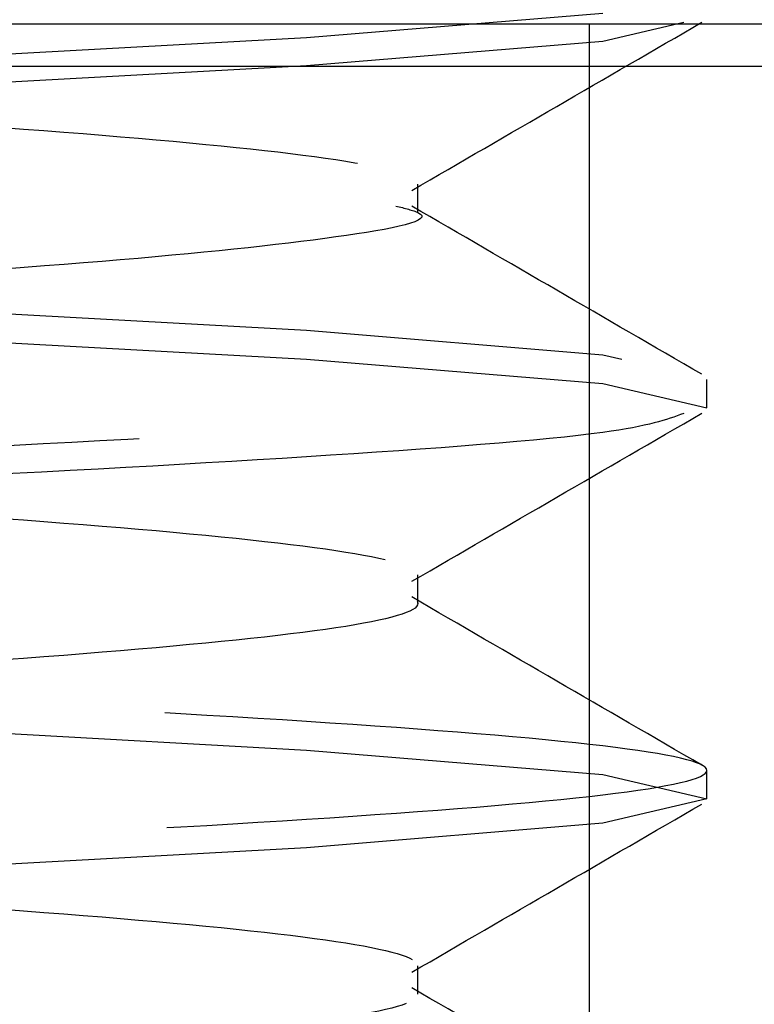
# Model space of a CAD drawing. Header units: inches. Extents: x 1907 to 2452, y -210 to -54.
# Tile 707 of 1056: x 2144.1338 to 2144.2009, y -177.1714 to -177.0815. Entities that reach past the tile are written whole.
import ezdxf

# ---------------------------------------------------------------- set-up
doc = ezdxf.new("R2010")
doc.units = ezdxf.units.IN
doc.header["$LTSCALE"] = 0.5
doc.header["$MEASUREMENT"] = 0
doc.linetypes.add('HIDDEN', pattern=[0.22499999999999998, 0.15, -0.075])
doc.layers.add('SID-M-H', color=4, linetype='HIDDEN')
doc.layers.add('SID-M-S', color=105, linetype='Continuous')

msp = doc.modelspace()

# ---------------------------------------------------------------- linework, layer by layer
at = {"layer": 'SID-M-H'}
for p, q in [((2144.159983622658, -177.0830828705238), (2144.187080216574, -177.0808507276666)), ((2144.185838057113, -177.081832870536), (2144.185838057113, -177.471832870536)), ((2144.194465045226, -177.0817224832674), (2144.187080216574, -177.0834548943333)), ((2144.119430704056, -177.0853150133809), (2144.159983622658, -177.0830828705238)), ((2144.187080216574, -177.0834548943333), (2144.159983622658, -177.0856870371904)), ((2144.159983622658, -177.0856870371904), (2144.119430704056, -177.0879191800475)), ((2144.170176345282, -177.0990798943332), (2144.170176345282, -177.0964757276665)), ((2144.159983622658, -177.1098685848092), (2144.119430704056, -177.1076364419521)), ((2144.119430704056, -177.1102406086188), (2144.159983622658, -177.1124727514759)), ((2144.187080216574, -177.1121007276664), (2144.159983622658, -177.1098685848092)), ((2144.188809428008, -177.1125063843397), (2144.187080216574, -177.1121007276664)), ((2144.159983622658, -177.1124727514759), (2144.187080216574, -177.114704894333)), ((2144.187080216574, -177.114704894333), (2144.19659527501, -177.1169370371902)), ((2144.19659527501, -177.1169370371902), (2144.19659527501, -177.1143328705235)), ((2144.19659527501, -177.1169370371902), (2144.19659527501, -177.1169370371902)), ((2144.170176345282, -177.1347941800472), (2144.170176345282, -177.1321900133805)), ((2144.119430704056, -177.1459548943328), (2144.159983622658, -177.1481870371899)), ((2144.159983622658, -177.1481870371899), (2144.187080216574, -177.150419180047)), ((2144.187080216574, -177.150419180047), (2144.19659527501, -177.1526513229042)), ((2144.19659527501, -177.1526513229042), (2144.19659527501, -177.1500471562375)), ((2144.19659527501, -177.1526513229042), (2144.187080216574, -177.1548834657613)), ((2144.187080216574, -177.1548834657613), (2144.159983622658, -177.1571156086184)), ((2144.159983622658, -177.1571156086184), (2144.119430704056, -177.1593477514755)), ((2144.170176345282, -177.1705084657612), (2144.170176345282, -177.1679042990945))]:
    msp.add_line(p, q, dxfattribs=at)
for points, knots in [([(2143.97499658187, -175.8292082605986), (2143.976194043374, -175.8297557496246), (2143.979018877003, -175.8310472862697), (2144.000392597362, -175.8330828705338), (2144.032802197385, -175.8353150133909), (2144.07161820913, -175.837547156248), (2144.110296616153, -175.8397792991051), (2144.143119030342, -175.8420114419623), (2144.165042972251, -175.8442435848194), (2144.172742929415, -175.8464757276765), (2144.165043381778, -175.8487078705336), (2144.143117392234, -175.8509400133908), (2144.110302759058, -175.8531721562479), (2144.071595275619, -175.855404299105), (2144.032887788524, -175.8576364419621), (2144.000073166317, -175.8598685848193), (2143.978147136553, -175.8621007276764), (2143.970447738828, -175.8643328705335), (2143.978147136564, -175.8665650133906), (2144.000073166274, -175.8687971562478), (2144.032887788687, -175.8710292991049), (2144.07159527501, -175.873261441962), (2144.110302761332, -175.8754935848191), (2144.143117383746, -175.8777257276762), (2144.165043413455, -175.8799578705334), (2144.172742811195, -175.8821900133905), (2144.165043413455, -175.8844221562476), (2144.143117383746, -175.8866542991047), (2144.110302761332, -175.8888864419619), (2144.07159527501, -175.891118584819), (2144.032887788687, -175.8933507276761), (2144.000073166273, -175.8955828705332), (2143.978147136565, -175.8978150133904), (2143.970447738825, -175.9000471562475), (2143.978147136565, -175.9022792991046), (2144.000073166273, -175.9045114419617), (2144.032887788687, -175.9067435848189), (2144.07159527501, -175.908975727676), (2144.110302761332, -175.9112078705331), (2144.143117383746, -175.9134400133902), (2144.165043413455, -175.9156721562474), (2144.172742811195, -175.9179042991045), (2144.165043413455, -175.9201364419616), (2144.143117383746, -175.9223685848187), (2144.110302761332, -175.9246007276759), (2144.07159527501, -175.926832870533), (2144.032887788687, -175.9290650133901), (2144.000073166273, -175.9312971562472), (2143.978147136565, -175.9335292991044), (2143.970447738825, -175.9357614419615), (2143.978147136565, -175.9379935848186), (2144.000073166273, -175.9402257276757), (2144.032887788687, -175.9424578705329), (2144.07159527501, -175.94469001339), (2144.110302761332, -175.9469221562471), (2144.143117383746, -175.9491542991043), (2144.165043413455, -175.9513864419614), (2144.172742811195, -175.9536185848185), (2144.165043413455, -175.9558507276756), (2144.143117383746, -175.9580828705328), (2144.110302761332, -175.9603150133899), (2144.07159527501, -175.962547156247), (2144.032887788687, -175.9647792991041), (2144.000073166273, -175.9670114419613), (2143.978147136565, -175.9692435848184), (2143.970447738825, -175.9714757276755), (2143.978147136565, -175.9737078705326), (2144.000073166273, -175.9759400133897), (2144.032887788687, -175.9781721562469), (2144.07159527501, -175.980404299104), (2144.110302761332, -175.9826364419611), (2144.143117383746, -175.9848685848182), (2144.165043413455, -175.9871007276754), (2144.172742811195, -175.9893328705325), (2144.165043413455, -175.9915650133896), (2144.143117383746, -175.9937971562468), (2144.110302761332, -175.9960292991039), (2144.07159527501, -175.998261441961), (2144.032887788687, -176.0004935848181), (2144.000073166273, -176.0027257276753), (2143.978147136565, -176.0049578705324), (2143.970447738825, -176.0071900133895), (2143.978147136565, -176.0094221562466), (2144.000073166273, -176.0116542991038), (2144.032887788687, -176.0138864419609), (2144.07159527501, -176.016118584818), (2144.110302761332, -176.0183507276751), (2144.143117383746, -176.0205828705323), (2144.165043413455, -176.0228150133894), (2144.172742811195, -176.0250471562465), (2144.165043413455, -176.0272792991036), (2144.143117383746, -176.0295114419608), (2144.110302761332, -176.0317435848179), (2144.07159527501, -176.033975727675), (2144.032887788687, -176.0362078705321), (2144.000073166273, -176.0384400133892), (2143.978147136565, -176.0406721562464), (2143.970447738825, -176.0429042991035), (2143.978147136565, -176.0451364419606), (2144.000073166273, -176.0473685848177), (2144.032887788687, -176.0496007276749), (2144.07159527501, -176.051832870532), (2144.110302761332, -176.0540650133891), (2144.143117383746, -176.0562971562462), (2144.165043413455, -176.0585292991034), (2144.172742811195, -176.0607614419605), (2144.165043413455, -176.0629935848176), (2144.143117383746, -176.0652257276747), (2144.110302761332, -176.0674578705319), (2144.07159527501, -176.069690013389), (2144.032887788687, -176.0719221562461), (2144.000073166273, -176.0741542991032), (2143.978147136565, -176.0763864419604), (2143.970447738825, -176.0786185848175), (2143.978147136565, -176.0808507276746), (2144.000073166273, -176.0830828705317), (2144.032887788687, -176.0853150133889), (2144.07159527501, -176.087547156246), (2144.110302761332, -176.0897792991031), (2144.143117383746, -176.0920114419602), (2144.165043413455, -176.0942435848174), (2144.172742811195, -176.0964757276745), (2144.165043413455, -176.0987078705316), (2144.143117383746, -176.1009400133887), (2144.110302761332, -176.1031721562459), (2144.07159527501, -176.105404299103), (2144.032887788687, -176.1076364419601), (2144.000073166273, -176.1098685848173), (2143.978147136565, -176.1121007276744), (2143.970447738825, -176.1143328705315), (2143.978147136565, -176.1165650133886), (2144.000073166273, -176.1187971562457), (2144.032887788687, -176.1210292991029), (2144.07159527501, -176.12326144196), (2144.110302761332, -176.1254935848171), (2144.143117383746, -176.1277257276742), (2144.165043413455, -176.1299578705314), (2144.172742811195, -176.1321900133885), (2144.165043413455, -176.1344221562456), (2144.143117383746, -176.1366542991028), (2144.110302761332, -176.1388864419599), (2144.07159527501, -176.141118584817), (2144.032887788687, -176.1433507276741), (2144.000073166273, -176.1455828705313), (2143.978147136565, -176.1478150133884), (2143.970447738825, -176.1500471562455), (2143.978147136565, -176.1522792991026), (2144.000073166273, -176.1545114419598), (2144.032887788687, -176.1567435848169), (2144.07159527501, -176.158975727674), (2144.110302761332, -176.1612078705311), (2144.143117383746, -176.1634400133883), (2144.165043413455, -176.1656721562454), (2144.172742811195, -176.1679042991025), (2144.165043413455, -176.1701364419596), (2144.143117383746, -176.1723685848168), (2144.110302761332, -176.1746007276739), (2144.07159527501, -176.176832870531), (2144.032887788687, -176.1790650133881), (2144.000073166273, -176.1812971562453), (2143.978147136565, -176.1835292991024), (2143.970447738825, -176.1857614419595), (2143.978147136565, -176.1879935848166), (2144.000073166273, -176.1902257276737), (2144.032887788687, -176.1924578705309), (2144.07159527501, -176.194690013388), (2144.110302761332, -176.1969221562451), (2144.143117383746, -176.1991542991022), (2144.165043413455, -176.2013864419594), (2144.172742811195, -176.2036185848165), (2144.165043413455, -176.2058507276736), (2144.143117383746, -176.2080828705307), (2144.110302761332, -176.2103150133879), (2144.07159527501, -176.212547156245), (2144.032887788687, -176.2147792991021), (2144.000073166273, -176.2170114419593), (2143.978147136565, -176.2192435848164), (2143.970447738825, -176.2214757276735), (2143.978147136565, -176.2237078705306), (2144.000073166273, -176.2259400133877), (2144.032887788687, -176.2281721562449), (2144.07159527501, -176.230404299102), (2144.110302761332, -176.2326364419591), (2144.143117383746, -176.2348685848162), (2144.165043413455, -176.2371007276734), (2144.172742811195, -176.2393328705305), (2144.165043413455, -176.2415650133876), (2144.143117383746, -176.2437971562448), (2144.110302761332, -176.2460292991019), (2144.07159527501, -176.248261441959), (2144.032887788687, -176.2504935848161), (2144.000073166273, -176.2527257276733), (2143.978147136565, -176.2549578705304), (2143.970447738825, -176.2571900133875), (2143.978147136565, -176.2594221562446), (2144.000073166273, -176.2616542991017), (2144.032887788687, -176.2638864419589), (2144.07159527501, -176.266118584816), (2144.110302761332, -176.2683507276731), (2144.143117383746, -176.2705828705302), (2144.165043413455, -176.2728150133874), (2144.172742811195, -176.2750471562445), (2144.165043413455, -176.2772792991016), (2144.143117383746, -176.2795114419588), (2144.110302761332, -176.2817435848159), (2144.07159527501, -176.283975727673), (2144.032887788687, -176.2862078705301), (2144.000073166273, -176.2884400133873), (2143.978147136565, -176.2906721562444), (2143.970447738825, -176.2929042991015), (2143.978147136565, -176.2951364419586), (2144.000073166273, -176.2973685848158), (2144.032887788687, -176.2996007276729), (2144.07159527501, -176.30183287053), (2144.110302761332, -176.3040650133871), (2144.143117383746, -176.3062971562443), (2144.165043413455, -176.3085292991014), (2144.172742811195, -176.3107614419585), (2144.165043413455, -176.3129935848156), (2144.143117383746, -176.3152257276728), (2144.110302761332, -176.3174578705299), (2144.07159527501, -176.319690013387), (2144.032887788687, -176.3219221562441), (2144.000073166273, -176.3241542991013), (2143.978147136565, -176.3263864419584), (2143.970447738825, -176.3286185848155), (2143.978147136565, -176.3308507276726), (2144.000073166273, -176.3330828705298), (2144.032887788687, -176.3353150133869), (2144.07159527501, -176.337547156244), (2144.110302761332, -176.3397792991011), (2144.143117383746, -176.3420114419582), (2144.165043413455, -176.3442435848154), (2144.172742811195, -176.3464757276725), (2144.165043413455, -176.3487078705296), (2144.143117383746, -176.3509400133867), (2144.110302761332, -176.3531721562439), (2144.07159527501, -176.355404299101), (2144.032887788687, -176.3576364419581), (2144.000073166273, -176.3598685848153), (2143.978147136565, -176.3621007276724), (2143.970447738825, -176.3643328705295), (2143.978147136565, -176.3665650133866), (2144.000073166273, -176.3687971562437), (2144.032887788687, -176.3710292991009), (2144.07159527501, -176.373261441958), (2144.110302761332, -176.3754935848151), (2144.143117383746, -176.3777257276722), (2144.165043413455, -176.3799578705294), (2144.172742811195, -176.3821900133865), (2144.165043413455, -176.3844221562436), (2144.143117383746, -176.3866542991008), (2144.110302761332, -176.3888864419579), (2144.07159527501, -176.391118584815), (2144.032887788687, -176.3933507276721), (2144.000073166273, -176.3955828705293), (2143.978147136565, -176.3978150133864), (2143.970447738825, -176.4000471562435), (2143.978147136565, -176.4022792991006), (2144.000073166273, -176.4045114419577), (2144.032887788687, -176.4067435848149), (2144.07159527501, -176.408975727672), (2144.110302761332, -176.4112078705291), (2144.143117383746, -176.4134400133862), (2144.165043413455, -176.4156721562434), (2144.172742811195, -176.4179042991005), (2144.165043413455, -176.4201364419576), (2144.143117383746, -176.4223685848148), (2144.110302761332, -176.4246007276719), (2144.07159527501, -176.426832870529), (2144.032887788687, -176.4290650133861), (2144.000073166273, -176.4312971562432), (2143.978147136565, -176.4335292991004), (2143.970447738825, -176.4357614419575), (2143.978147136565, -176.4379935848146), (2144.000073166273, -176.4402257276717), (2144.032887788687, -176.4424578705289), (2144.07159527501, -176.444690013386), (2144.110302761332, -176.4469221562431), (2144.143117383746, -176.4491542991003), (2144.165043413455, -176.4513864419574), (2144.172742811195, -176.4536185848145), (2144.165043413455, -176.4558507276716), (2144.143117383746, -176.4580828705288), (2144.110302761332, -176.4603150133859), (2144.07159527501, -176.462547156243), (2144.032887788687, -176.4647792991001), (2144.000073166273, -176.4670114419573), (2143.978147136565, -176.4692435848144), (2143.970447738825, -176.4714757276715), (2143.978147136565, -176.4737078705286), (2144.000073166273, -176.4759400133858), (2144.032887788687, -176.4781721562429), (2144.07159527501, -176.4804042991), (2144.110302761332, -176.4826364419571), (2144.143117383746, -176.4848685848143), (2144.165043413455, -176.4871007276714), (2144.172742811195, -176.4893328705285), (2144.165043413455, -176.4915650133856), (2144.143117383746, -176.4937971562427), (2144.110302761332, -176.4960292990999), (2144.07159527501, -176.498261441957), (2144.032887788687, -176.5004935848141), (2144.000073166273, -176.5027257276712), (2143.978147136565, -176.5049578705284), (2143.970447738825, -176.5071900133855), (2143.978147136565, -176.5094221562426), (2144.000073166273, -176.5116542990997), (2144.032887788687, -176.5138864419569), (2144.07159527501, -176.516118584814), (2144.110302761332, -176.5183507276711), (2144.143117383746, -176.5205828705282), (2144.165043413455, -176.5228150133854), (2144.172742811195, -176.5250471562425), (2144.165043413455, -176.5272792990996), (2144.143117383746, -176.5295114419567), (2144.110302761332, -176.5317435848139), (2144.07159527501, -176.533975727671), (2144.032887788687, -176.5362078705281), (2144.000073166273, -176.5384400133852), (2143.978147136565, -176.5406721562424), (2143.970447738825, -176.5429042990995), (2143.978147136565, -176.5451364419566), (2144.000073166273, -176.5473685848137), (2144.032887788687, -176.5496007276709), (2144.07159527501, -176.551832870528), (2144.110302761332, -176.5540650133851), (2144.143117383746, -176.5562971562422), (2144.165043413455, -176.5585292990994), (2144.172742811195, -176.5607614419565), (2144.165043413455, -176.5629935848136), (2144.143117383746, -176.5652257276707), (2144.110302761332, -176.5674578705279), (2144.07159527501, -176.569690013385), (2144.032887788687, -176.5719221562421), (2144.000073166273, -176.5741542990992), (2143.978147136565, -176.5763864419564), (2143.970447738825, -176.5786185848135), (2143.978147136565, -176.5808507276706), (2144.000073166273, -176.5830828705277), (2144.032887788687, -176.5853150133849), (2144.07159527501, -176.587547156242), (2144.110302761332, -176.5897792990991), (2144.143117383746, -176.5920114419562), (2144.165043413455, -176.5942435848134), (2144.172742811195, -176.5964757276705), (2144.165043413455, -176.5987078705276), (2144.143117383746, -176.6009400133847), (2144.110302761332, -176.6031721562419), (2144.07159527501, -176.605404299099), (2144.032887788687, -176.6076364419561), (2144.000073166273, -176.6098685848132), (2143.978147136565, -176.6121007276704), (2143.970447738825, -176.6143328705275), (2143.978147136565, -176.6165650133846), (2144.000073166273, -176.6187971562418), (2144.032887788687, -176.6210292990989), (2144.07159527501, -176.623261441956), (2144.110302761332, -176.6254935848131), (2144.143117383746, -176.6277257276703), (2144.165043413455, -176.6299578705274), (2144.172742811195, -176.6321900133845), (2144.165043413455, -176.6344221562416), (2144.143117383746, -176.6366542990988), (2144.110302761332, -176.6388864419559), (2144.07159527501, -176.641118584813), (2144.032887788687, -176.6433507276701), (2144.000073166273, -176.6455828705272), (2143.978147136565, -176.6478150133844), (2143.970447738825, -176.6500471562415), (2143.978147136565, -176.6522792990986), (2144.000073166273, -176.6545114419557), (2144.032887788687, -176.6567435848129), (2144.07159527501, -176.65897572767), (2144.110302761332, -176.6612078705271), (2144.143117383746, -176.6634400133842), (2144.165043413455, -176.6656721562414), (2144.172742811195, -176.6679042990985), (2144.165043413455, -176.6701364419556), (2144.143117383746, -176.6723685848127), (2144.110302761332, -176.6746007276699), (2144.07159527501, -176.676832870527), (2144.032887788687, -176.6790650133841), (2144.000073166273, -176.6812971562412), (2143.978147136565, -176.6835292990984), (2143.970447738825, -176.6857614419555), (2143.978147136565, -176.6879935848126), (2144.000073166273, -176.6902257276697), (2144.032887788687, -176.6924578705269), (2144.07159527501, -176.694690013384), (2144.110302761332, -176.6969221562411), (2144.143117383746, -176.6991542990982), (2144.165043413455, -176.7013864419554), (2144.172742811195, -176.7036185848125), (2144.165043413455, -176.7058507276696), (2144.143117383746, -176.7080828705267), (2144.110302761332, -176.7103150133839), (2144.07159527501, -176.712547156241), (2144.032887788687, -176.7147792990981), (2144.000073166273, -176.7170114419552), (2143.978147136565, -176.7192435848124), (2143.970447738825, -176.7214757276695), (2143.978147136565, -176.7237078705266), (2144.000073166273, -176.7259400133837), (2144.032887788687, -176.7281721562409), (2144.07159527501, -176.730404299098), (2144.110302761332, -176.7326364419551), (2144.143117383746, -176.7348685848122), (2144.165043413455, -176.7371007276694), (2144.172742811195, -176.7393328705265), (2144.165043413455, -176.7415650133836), (2144.143117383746, -176.7437971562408), (2144.110302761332, -176.7460292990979), (2144.07159527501, -176.748261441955), (2144.032887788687, -176.7504935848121), (2144.000073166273, -176.7527257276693), (2143.978147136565, -176.7549578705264), (2143.970447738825, -176.7571900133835), (2143.978147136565, -176.7594221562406), (2144.000073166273, -176.7616542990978), (2144.032887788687, -176.7638864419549), (2144.07159527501, -176.766118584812), (2144.110302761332, -176.7683507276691), (2144.143117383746, -176.7705828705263), (2144.165043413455, -176.7728150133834), (2144.172742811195, -176.7750471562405), (2144.165043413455, -176.7772792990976), (2144.143117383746, -176.7795114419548), (2144.110302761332, -176.7817435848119), (2144.07159527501, -176.783975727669), (2144.032887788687, -176.7862078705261), (2144.000073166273, -176.7884400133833), (2143.978147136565, -176.7906721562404), (2143.970447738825, -176.7929042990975), (2143.978147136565, -176.7951364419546), (2144.000073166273, -176.7973685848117), (2144.032887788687, -176.7996007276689), (2144.07159527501, -176.801832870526), (2144.110302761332, -176.8040650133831), (2144.143117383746, -176.8062971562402), (2144.165043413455, -176.8085292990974), (2144.172742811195, -176.8107614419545), (2144.165043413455, -176.8129935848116), (2144.143117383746, -176.8152257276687), (2144.110302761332, -176.8174578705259), (2144.07159527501, -176.819690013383), (2144.032887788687, -176.8219221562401), (2144.000073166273, -176.8241542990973), (2143.978147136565, -176.8263864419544), (2143.970447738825, -176.8286185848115), (2143.978147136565, -176.8308507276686), (2144.000073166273, -176.8330828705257), (2144.032887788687, -176.8353150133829), (2144.07159527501, -176.83754715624), (2144.110302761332, -176.8397792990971), (2144.143117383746, -176.8420114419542), (2144.165043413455, -176.8442435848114), (2144.172742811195, -176.8464757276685), (2144.165043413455, -176.8487078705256), (2144.143117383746, -176.8509400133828), (2144.110302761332, -176.8531721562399), (2144.07159527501, -176.855404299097), (2144.032887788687, -176.8576364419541), (2144.000073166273, -176.8598685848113), (2143.978147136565, -176.8621007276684), (2143.970447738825, -176.8643328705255), (2143.978147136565, -176.8665650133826), (2144.000073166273, -176.8687971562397), (2144.032887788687, -176.8710292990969), (2144.07159527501, -176.873261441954), (2144.110302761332, -176.8754935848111), (2144.143117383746, -176.8777257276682), (2144.165043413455, -176.8799578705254), (2144.172742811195, -176.8821900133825), (2144.165043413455, -176.8844221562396), (2144.143117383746, -176.8866542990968), (2144.110302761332, -176.8888864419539), (2144.07159527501, -176.891118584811), (2144.032887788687, -176.8933507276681), (2144.000073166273, -176.8955828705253), (2143.978147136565, -176.8978150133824), (2143.970447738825, -176.9000471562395), (2143.978147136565, -176.9022792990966), (2144.000073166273, -176.9045114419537), (2144.032887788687, -176.9067435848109), (2144.07159527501, -176.908975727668), (2144.110302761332, -176.9112078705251), (2144.143117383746, -176.9134400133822), (2144.165043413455, -176.9156721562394), (2144.172742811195, -176.9179042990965), (2144.165043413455, -176.9201364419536), (2144.143117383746, -176.9223685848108), (2144.110302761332, -176.9246007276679), (2144.07159527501, -176.926832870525), (2144.032887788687, -176.9290650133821), (2144.000073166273, -176.9312971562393), (2143.978147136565, -176.9335292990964), (2143.970447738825, -176.9357614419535), (2143.978147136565, -176.9379935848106), (2144.000073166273, -176.9402257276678), (2144.032887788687, -176.9424578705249), (2144.07159527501, -176.944690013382), (2144.110302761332, -176.9469221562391), (2144.143117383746, -176.9491542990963), (2144.165043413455, -176.9513864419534), (2144.172742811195, -176.9536185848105), (2144.165043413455, -176.9558507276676), (2144.143117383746, -176.9580828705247), (2144.110302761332, -176.9603150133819), (2144.07159527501, -176.962547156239), (2144.032887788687, -176.9647792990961), (2144.000073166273, -176.9670114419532), (2143.978147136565, -176.9692435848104), (2143.970447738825, -176.9714757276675), (2143.978147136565, -176.9737078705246), (2144.000073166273, -176.9759400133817), (2144.032887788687, -176.9781721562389), (2144.07159527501, -176.980404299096), (2144.110302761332, -176.9826364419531), (2144.143117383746, -176.9848685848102), (2144.165043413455, -176.9871007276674), (2144.172742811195, -176.9893328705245), (2144.165043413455, -176.9915650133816), (2144.143117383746, -176.9937971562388), (2144.110302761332, -176.9960292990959), (2144.07159527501, -176.998261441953), (2144.032887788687, -177.0004935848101), (2144.000073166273, -177.0027257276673), (2143.978147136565, -177.0049578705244), (2143.970447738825, -177.0071900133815), (2143.978147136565, -177.0094221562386), (2144.000073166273, -177.0116542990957), (2144.032887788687, -177.0138864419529), (2144.07159527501, -177.01611858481), (2144.110302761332, -177.0183507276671), (2144.143117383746, -177.0205828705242), (2144.165043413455, -177.0228150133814), (2144.172742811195, -177.0250471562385), (2144.165043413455, -177.0272792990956), (2144.143117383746, -177.0295114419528), (2144.110302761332, -177.0317435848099), (2144.07159527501, -177.033975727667), (2144.032887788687, -177.0362078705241), (2144.000073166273, -177.0384400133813), (2143.978147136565, -177.0406721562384), (2143.970447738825, -177.0429042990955), (2143.978147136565, -177.0451364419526), (2144.000073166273, -177.0473685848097), (2144.032887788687, -177.0496007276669), (2144.07159527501, -177.051832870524), (2144.110302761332, -177.0540650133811), (2144.143117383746, -177.0562971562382), (2144.165043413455, -177.0585292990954), (2144.172742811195, -177.0607614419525), (2144.165043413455, -177.0629935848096), (2144.143117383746, -177.0652257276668), (2144.110302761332, -177.0674578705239), (2144.07159527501, -177.069690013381), (2144.032887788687, -177.0719221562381), (2144.000073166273, -177.0741542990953), (2143.978147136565, -177.0763864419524), (2143.970447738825, -177.0786185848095), (2143.978147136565, -177.0808507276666), (2144.000073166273, -177.0830828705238), (2144.032887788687, -177.0853150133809), (2144.07159527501, -177.087547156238), (2144.110302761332, -177.0897792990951), (2144.143117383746, -177.0920114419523), (2144.165043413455, -177.0942435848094), (2144.172742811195, -177.0964757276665), (2144.165043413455, -177.0987078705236), (2144.143117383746, -177.1009400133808), (2144.110302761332, -177.1031721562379), (2144.07159527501, -177.105404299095), (2144.032887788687, -177.1076364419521), (2144.000073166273, -177.1098685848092), (2143.978147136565, -177.1121007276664), (2143.970447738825, -177.1143328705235), (2143.978147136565, -177.1165650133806), (2144.000073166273, -177.1187971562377), (2144.032887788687, -177.1210292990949), (2144.07159527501, -177.123261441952), (2144.110302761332, -177.1254935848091), (2144.143117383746, -177.1277257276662), (2144.165043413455, -177.1299578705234), (2144.172742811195, -177.1321900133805), (2144.165043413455, -177.1344221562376), (2144.143117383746, -177.1366542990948), (2144.110302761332, -177.1388864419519), (2144.07159527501, -177.141118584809), (2144.032887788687, -177.1433507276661), (2144.000073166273, -177.1455828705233), (2143.978147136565, -177.1478150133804), (2143.970447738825, -177.1500471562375), (2143.978147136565, -177.1522792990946), (2144.000073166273, -177.1545114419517), (2144.032887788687, -177.1567435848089), (2144.07159527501, -177.158975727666), (2144.110302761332, -177.1612078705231), (2144.143117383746, -177.1634400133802), (2144.165043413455, -177.1656721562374), (2144.172742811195, -177.1679042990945), (2144.165043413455, -177.1701364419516), (2144.143117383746, -177.1723685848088), (2144.110302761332, -177.1746007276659), (2144.07159527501, -177.176832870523), (2144.032887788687, -177.1790650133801), (2144.000073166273, -177.1812971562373), (2143.978147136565, -177.1835292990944), (2143.970447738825, -177.1857614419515), (2143.978147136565, -177.1879935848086), (2144.000073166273, -177.1902257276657), (2144.032887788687, -177.1924578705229), (2144.07159527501, -177.19469001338), (2144.110302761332, -177.1969221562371), (2144.143117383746, -177.1991542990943), (2144.165043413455, -177.2013864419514), (2144.172742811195, -177.2036185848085), (2144.165043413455, -177.2058507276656), (2144.143117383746, -177.2080828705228), (2144.110302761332, -177.2103150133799), (2144.07159527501, -177.212547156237), (2144.032887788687, -177.2147792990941), (2144.000073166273, -177.2170114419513), (2143.978147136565, -177.2192435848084), (2143.970447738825, -177.2214757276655), (2143.978147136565, -177.2237078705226), (2144.000073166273, -177.2259400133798), (2144.032887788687, -177.2281721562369), (2144.07159527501, -177.230404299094), (2144.110302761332, -177.2326364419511), (2144.143117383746, -177.2348685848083), (2144.165043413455, -177.2371007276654), (2144.172742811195, -177.2393328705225), (2144.165043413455, -177.2415650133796), (2144.143117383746, -177.2437971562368), (2144.110302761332, -177.2460292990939), (2144.07159527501, -177.248261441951), (2144.032887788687, -177.2504935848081), (2144.000073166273, -177.2527257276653), (2143.978147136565, -177.2549578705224), (2143.970447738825, -177.2571900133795), (2143.978147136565, -177.2594221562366), (2144.000073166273, -177.2616542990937), (2144.032887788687, -177.2638864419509), (2144.07159527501, -177.266118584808), (2144.110302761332, -177.2683507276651), (2144.143117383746, -177.2705828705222), (2144.165043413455, -177.2728150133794), (2144.172742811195, -177.2750471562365), (2144.165043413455, -177.2772792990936), (2144.143117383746, -177.2795114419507), (2144.110302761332, -177.2817435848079), (2144.07159527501, -177.283975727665), (2144.032887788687, -177.2862078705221), (2144.000073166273, -177.2884400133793), (2143.978147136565, -177.2906721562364), (2143.970447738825, -177.2929042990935), (2143.978147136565, -177.2951364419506), (2144.000073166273, -177.2973685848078), (2144.032887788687, -177.2996007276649), (2144.07159527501, -177.301832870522), (2144.110302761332, -177.3040650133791), (2144.143117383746, -177.3062971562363), (2144.165043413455, -177.3085292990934), (2144.172742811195, -177.3107614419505), (2144.165043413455, -177.3129935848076), (2144.143117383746, -177.3152257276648), (2144.110302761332, -177.3174578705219), (2144.07159527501, -177.319690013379), (2144.032887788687, -177.3219221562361), (2144.000073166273, -177.3241542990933), (2143.978147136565, -177.3263864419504), (2143.970447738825, -177.3286185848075), (2143.978147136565, -177.3308507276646), (2144.000073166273, -177.3330828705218), (2144.032887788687, -177.3353150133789), (2144.07159527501, -177.337547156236), (2144.110302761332, -177.3397792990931), (2144.143117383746, -177.3420114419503), (2144.165043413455, -177.3442435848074), (2144.172742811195, -177.3464757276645), (2144.165043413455, -177.3487078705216), (2144.143117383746, -177.3509400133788), (2144.110302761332, -177.3531721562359), (2144.07159527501, -177.355404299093), (2144.032887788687, -177.3576364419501), (2144.000073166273, -177.3598685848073), (2143.978147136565, -177.3621007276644), (2143.970447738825, -177.3643328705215), (2143.978147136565, -177.3665650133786), (2144.000073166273, -177.3687971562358), (2144.032887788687, -177.3710292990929), (2144.07159527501, -177.37326144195), (2144.110302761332, -177.3754935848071), (2144.143117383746, -177.3777257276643), (2144.165043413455, -177.3799578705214), (2144.172742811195, -177.3821900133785), (2144.165043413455, -177.3844221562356), (2144.143117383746, -177.3866542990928), (2144.110302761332, -177.3888864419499), (2144.07159527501, -177.391118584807), (2144.032887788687, -177.3933507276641), (2144.000073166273, -177.3955828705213), (2143.978147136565, -177.3978150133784), (2143.970447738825, -177.4000471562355), (2143.978147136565, -177.4022792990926), (2144.000073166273, -177.4045114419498), (2144.032887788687, -177.4067435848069), (2144.07159527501, -177.408975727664), (2144.110302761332, -177.4112078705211), (2144.143117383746, -177.4134400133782), (2144.165043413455, -177.4156721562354), (2144.172742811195, -177.4179042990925), (2144.165043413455, -177.4201364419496), (2144.143117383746, -177.4223685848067), (2144.110302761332, -177.4246007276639), (2144.07159527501, -177.426832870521), (2144.032887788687, -177.4290650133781), (2144.000073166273, -177.4312971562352), (2143.978147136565, -177.4335292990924), (2143.970447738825, -177.4357614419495), (2143.978147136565, -177.4379935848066), (2144.000073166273, -177.4402257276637), (2144.032887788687, -177.4424578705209), (2144.07159527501, -177.444690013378), (2144.110302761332, -177.4469221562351), (2144.143117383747, -177.4491542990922), (2144.165043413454, -177.4513864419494), (2144.172742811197, -177.4536185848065), (2144.165043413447, -177.4558507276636), (2144.143117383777, -177.4580828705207), (2144.110302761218, -177.460315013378), (2144.071595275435, -177.4625471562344), (2144.032887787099, -177.4647792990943), (2144.000073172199, -177.4670114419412), (2143.97814711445, -177.4692435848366), (2143.970447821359, -177.4714757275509), (2143.978146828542, -177.473707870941), (2144.000074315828, -177.4759400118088), (2144.032883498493, -177.4781721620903), (2144.071611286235, -177.4804042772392), (2144.110243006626, -177.482636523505), (2144.143340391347, -177.4848682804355), (2144.164211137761, -177.4871018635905), (2144.172991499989, -177.4887818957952), (2144.168837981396, -177.4897264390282), (2144.16797199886, -177.4899233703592)], [0, 0, 0, 0, 0.0009890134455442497, 0.002333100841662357, 0.003677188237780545, 0.005021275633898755, 0.006365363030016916, 0.007709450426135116, 0.009053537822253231, 0.01039762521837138, 0.01174171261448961, 0.01308580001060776, 0.01442988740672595, 0.0157739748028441, 0.01711806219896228, 0.01846214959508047, 0.01980623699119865, 0.02115032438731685, 0.02249441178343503, 0.02383849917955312, 0.0251825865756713, 0.02652667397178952, 0.02787076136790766, 0.02921484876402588, 0.03055893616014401, 0.03190302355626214, 0.03324711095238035, 0.03459119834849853, 0.03593528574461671, 0.03727937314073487, 0.03862346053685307, 0.03996754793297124, 0.04131163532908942, 0.04265572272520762, 0.04399981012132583, 0.0453438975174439, 0.04668798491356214, 0.0480320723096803, 0.04937615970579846, 0.05072024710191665, 0.05206433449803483, 0.05340842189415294, 0.05475250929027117, 0.05609659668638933, 0.05744068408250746, 0.05878477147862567, 0.0601288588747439, 0.06147294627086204, 0.06281703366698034, 0.06416112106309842, 0.06550520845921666, 0.0668492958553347, 0.06819338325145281, 0.06953747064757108, 0.07088155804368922, 0.07222564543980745, 0.0735697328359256, 0.07491382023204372, 0.07625790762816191, 0.07760199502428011, 0.07894608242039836, 0.08029016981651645, 0.08163425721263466, 0.08297834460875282, 0.084322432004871, 0.0856665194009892, 0.08701060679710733, 0.08835469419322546, 0.08969878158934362, 0.09104286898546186, 0.09238695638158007, 0.09373104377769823, 0.09507513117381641, 0.09641921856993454, 0.09776330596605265, 0.09910739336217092, 0.1004514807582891, 0.1017955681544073, 0.1031396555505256, 0.1044837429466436, 0.1058278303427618, 0.10717191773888, 0.108516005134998, 0.1098600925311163, 0.1112041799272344, 0.1125482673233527, 0.1138923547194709, 0.115236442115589, 0.1165805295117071, 0.1179246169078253, 0.1192687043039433, 0.1206127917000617, 0.1219568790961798, 0.1233009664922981, 0.1246450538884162, 0.1259891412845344, 0.1273332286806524, 0.1286773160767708, 0.130021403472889, 0.1313654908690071, 0.1327095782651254, 0.1340536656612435, 0.1353977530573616, 0.1367418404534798, 0.1380859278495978, 0.1394300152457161, 0.1407741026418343, 0.1421181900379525, 0.1434622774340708, 0.1448063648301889, 0.146150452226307, 0.1474945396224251, 0.1488386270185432, 0.1501827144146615, 0.1515268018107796, 0.1528708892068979, 0.1542149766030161, 0.1555590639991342, 0.1569031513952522, 0.1582472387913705, 0.1595913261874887, 0.1609354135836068, 0.1622795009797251, 0.1636235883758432, 0.1649676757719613, 0.1663117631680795, 0.1676558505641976, 0.1689999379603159, 0.170344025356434, 0.1716881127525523, 0.1730322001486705, 0.1743762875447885, 0.1757203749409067, 0.1770644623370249, 0.1784085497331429, 0.1797526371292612, 0.1810967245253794, 0.1824408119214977, 0.1837848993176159, 0.185128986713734, 0.186473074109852, 0.1878171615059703, 0.1891612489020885, 0.1905053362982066, 0.1918494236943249, 0.193193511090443, 0.1945375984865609, 0.1958816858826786, 0.1972257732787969, 0.1985698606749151, 0.1999139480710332, 0.2012580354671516, 0.2026021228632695, 0.203946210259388, 0.2052902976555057, 0.2066343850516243, 0.2079784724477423, 0.2093225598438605, 0.2106666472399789, 0.2120107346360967, 0.2133548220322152, 0.2146989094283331, 0.2160429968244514, 0.2173870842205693, 0.2187311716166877, 0.2200752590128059, 0.2214193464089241, 0.2227634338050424, 0.2241075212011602, 0.2254516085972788, 0.2267956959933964, 0.2281397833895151, 0.229483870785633, 0.2308279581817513, 0.2321720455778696, 0.2335161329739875, 0.2348602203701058, 0.2362043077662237, 0.2375483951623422, 0.2388924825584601, 0.2402365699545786, 0.2415806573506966, 0.2429247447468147, 0.244268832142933, 0.2456129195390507, 0.2469570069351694, 0.2483010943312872, 0.2496451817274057, 0.2509892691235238, 0.2523333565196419, 0.2536774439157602, 0.2550215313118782, 0.2563656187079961, 0.2577097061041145, 0.2590537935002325, 0.2603978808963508, 0.2617419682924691, 0.2630860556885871, 0.2644301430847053, 0.2657742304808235, 0.2671183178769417, 0.2684624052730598, 0.2698064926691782, 0.2711505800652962, 0.2724946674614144, 0.2738387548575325, 0.2751828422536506, 0.2765269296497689, 0.277871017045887, 0.2792151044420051, 0.2805591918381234, 0.2819032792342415, 0.2832473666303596, 0.284591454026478, 0.2859355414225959, 0.2872796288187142, 0.2886237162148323, 0.2899678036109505, 0.2913118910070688, 0.2926559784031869, 0.2940000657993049, 0.2953441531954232, 0.2966882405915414, 0.2980323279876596, 0.2993764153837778, 0.3007205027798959, 0.3020645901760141, 0.3034086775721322, 0.3047527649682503, 0.3060968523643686, 0.3074409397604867, 0.3087850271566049, 0.3101291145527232, 0.3114732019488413, 0.3128172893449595, 0.3141613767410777, 0.3155054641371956, 0.316849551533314, 0.318193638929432, 0.3195377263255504, 0.3208818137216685, 0.3222259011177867, 0.3235699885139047, 0.3249140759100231, 0.3262581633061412, 0.3276022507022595, 0.3289463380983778, 0.3302904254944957, 0.3316345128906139, 0.332978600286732, 0.33432268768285, 0.3356667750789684, 0.3370108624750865, 0.3383549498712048, 0.339699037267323, 0.3410431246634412, 0.3423872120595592, 0.3437312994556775, 0.3450753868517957, 0.3464194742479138, 0.3477635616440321, 0.3491076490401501, 0.3504517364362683, 0.3517958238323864, 0.3531399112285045, 0.3544839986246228, 0.355828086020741, 0.3571721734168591, 0.3585162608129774, 0.3598603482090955, 0.3612044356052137, 0.3625485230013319, 0.3638926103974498, 0.3652366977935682, 0.3665807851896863, 0.3679248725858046, 0.3692689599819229, 0.370613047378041, 0.3719571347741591, 0.3733012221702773, 0.3746453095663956, 0.3759893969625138, 0.377333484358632, 0.3786775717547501, 0.3800216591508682, 0.3813657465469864, 0.3827098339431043, 0.3840539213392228, 0.3853980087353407, 0.3867420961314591, 0.3880861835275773, 0.3894302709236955, 0.3907743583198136, 0.3921184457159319, 0.3934625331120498, 0.3948066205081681, 0.3961507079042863, 0.3974947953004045, 0.3988388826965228, 0.4001829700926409, 0.4015270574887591, 0.4028711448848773, 0.4042152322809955, 0.4055593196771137, 0.406903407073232, 0.40824749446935, 0.4095915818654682, 0.4109356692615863, 0.4122797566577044, 0.4136238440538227, 0.4149679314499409, 0.416312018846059, 0.4176561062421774, 0.4190001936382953, 0.4203442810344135, 0.4216883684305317, 0.4230324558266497, 0.4243765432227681, 0.4257206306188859, 0.4270647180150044, 0.4284088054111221, 0.4297528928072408, 0.4310969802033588, 0.4324410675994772, 0.4337851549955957, 0.4351292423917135, 0.4364733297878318, 0.4378174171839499, 0.439161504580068, 0.4405055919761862, 0.4418496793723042, 0.4431937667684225, 0.4445378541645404, 0.445881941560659, 0.4472260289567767, 0.4485701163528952, 0.4499142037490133, 0.4512582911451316, 0.45260237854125, 0.4539464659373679, 0.4552905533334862, 0.4566346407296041, 0.4579787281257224, 0.4593228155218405, 0.4606669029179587, 0.462010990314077, 0.4633550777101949, 0.4646991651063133, 0.4660432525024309, 0.4673873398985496, 0.4687314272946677, 0.470075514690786, 0.4714196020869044, 0.4727636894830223, 0.4741077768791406, 0.4754518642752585, 0.4767959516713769, 0.478140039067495, 0.4794841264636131, 0.4808282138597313, 0.4821723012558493, 0.4835163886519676, 0.4848604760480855, 0.486204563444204, 0.4875486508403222, 0.4888927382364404, 0.4902368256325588, 0.4915809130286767, 0.4929250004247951, 0.4942690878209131, 0.4956131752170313, 0.4969572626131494, 0.4983013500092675, 0.4996454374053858, 0.5009895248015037, 0.5023336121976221, 0.5036776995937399, 0.5050217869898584, 0.5063658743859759, 0.5077099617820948, 0.5090540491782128, 0.5103981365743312, 0.5117422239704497, 0.5130863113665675, 0.5144303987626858, 0.5157744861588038, 0.5171185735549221, 0.5184626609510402, 0.5198067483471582, 0.5211508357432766, 0.5224949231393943, 0.5238390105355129, 0.5251830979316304, 0.5265271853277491, 0.5278712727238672, 0.5292153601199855, 0.530559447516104, 0.5319035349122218, 0.5332476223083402, 0.534591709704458, 0.5359357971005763, 0.5372798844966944, 0.5386239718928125, 0.5399680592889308, 0.5413121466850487, 0.5426562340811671, 0.5440003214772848, 0.5453444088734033, 0.5466884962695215, 0.5480325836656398, 0.5493766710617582, 0.5507207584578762, 0.5520648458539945, 0.5534089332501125, 0.5547530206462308, 0.5560971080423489, 0.5574411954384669, 0.5587852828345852, 0.5601293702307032, 0.5614734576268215, 0.5628175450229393, 0.5641616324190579, 0.5655057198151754, 0.5668498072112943, 0.5681938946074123, 0.5695379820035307, 0.570882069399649, 0.5722261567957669, 0.5735702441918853, 0.5749143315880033, 0.5762584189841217, 0.5776025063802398, 0.5789465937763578, 0.5802906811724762, 0.581634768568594, 0.5829788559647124, 0.5843229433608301, 0.5856670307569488, 0.587011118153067, 0.5883552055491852, 0.5896992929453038, 0.5910433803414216, 0.5923874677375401, 0.5937315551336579, 0.5950756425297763, 0.5964197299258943, 0.5977638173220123, 0.5991079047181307, 0.6004519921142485, 0.601796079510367, 0.6031401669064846, 0.6044842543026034, 0.6058283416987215, 0.6071724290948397, 0.6085165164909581, 0.6098606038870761, 0.6112046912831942, 0.6125487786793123, 0.6138928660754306, 0.6152369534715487, 0.6165810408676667, 0.6179251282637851, 0.6192692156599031, 0.6206133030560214, 0.6219573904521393, 0.6233014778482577, 0.6246455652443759, 0.625989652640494, 0.6273337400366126, 0.6286778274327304, 0.6300219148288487, 0.6313660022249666, 0.632710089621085, 0.6340541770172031, 0.6353982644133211, 0.6367423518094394, 0.6380864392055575, 0.6394305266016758, 0.6407746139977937, 0.6421187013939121, 0.6434627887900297, 0.6448068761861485, 0.6461509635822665, 0.6474950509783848, 0.6488391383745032, 0.650183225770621, 0.6515273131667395, 0.6528714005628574, 0.6542154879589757, 0.6555595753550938, 0.656903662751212, 0.6582477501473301, 0.659591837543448, 0.6609359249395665, 0.6622800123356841, 0.6636240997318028, 0.6649681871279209, 0.6663122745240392, 0.6676563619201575, 0.6690004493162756, 0.6703445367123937, 0.6716886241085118, 0.6730327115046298, 0.6743767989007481, 0.6757208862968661, 0.6770649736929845, 0.6784090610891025, 0.6797531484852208, 0.6810972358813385, 0.6824413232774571, 0.6837854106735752, 0.6851294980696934, 0.6864735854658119, 0.6878176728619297, 0.6891617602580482, 0.6905058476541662, 0.6918499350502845, 0.6931940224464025, 0.6945381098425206, 0.6958821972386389, 0.6972262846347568, 0.6985703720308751, 0.6999144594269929, 0.7012585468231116, 0.7026026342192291, 0.7039467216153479, 0.7052908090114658, 0.7066348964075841, 0.7079789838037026, 0.7093230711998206, 0.7106671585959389, 0.7120112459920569, 0.713355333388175, 0.7146994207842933, 0.7160435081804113, 0.7173875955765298, 0.7187316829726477, 0.7200757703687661, 0.7214198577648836, 0.7227639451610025, 0.7241080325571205, 0.7254521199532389, 0.7267962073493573, 0.7281402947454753, 0.7294843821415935, 0.7308284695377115, 0.7321725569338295, 0.7335166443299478, 0.7348607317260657, 0.7362048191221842, 0.7375489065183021, 0.7388929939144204, 0.7402370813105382, 0.7415811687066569, 0.7429252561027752, 0.7442693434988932, 0.7456134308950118, 0.7469575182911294, 0.7483016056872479, 0.7496456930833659, 0.7509897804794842, 0.7523338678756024, 0.7536779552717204, 0.7550220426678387, 0.7563661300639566, 0.757710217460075, 0.7590543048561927, 0.7603983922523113, 0.7617424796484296, 0.7630865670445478, 0.7644306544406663, 0.7657747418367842, 0.7671188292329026, 0.7684629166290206, 0.7698070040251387, 0.7711510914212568, 0.7724951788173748, 0.7738392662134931, 0.775183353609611, 0.7765274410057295, 0.7778715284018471, 0.7792156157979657, 0.7805597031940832, 0.781903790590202, 0.7832478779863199, 0.7845919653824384, 0.7859360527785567, 0.7872801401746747, 0.7886242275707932, 0.7899683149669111, 0.7913124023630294, 0.7926564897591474, 0.7940005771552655, 0.7953446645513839, 0.7966887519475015, 0.7980328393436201, 0.7993769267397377, 0.8007210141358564, 0.8020651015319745, 0.8034091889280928, 0.8047532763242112, 0.806097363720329, 0.8074414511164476, 0.8087855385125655, 0.8101296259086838, 0.8114737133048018, 0.81281780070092, 0.8141618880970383, 0.8155059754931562, 0.8168500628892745, 0.8181941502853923, 0.8195382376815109, 0.8208823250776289, 0.8222264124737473, 0.8235704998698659, 0.8249145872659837, 0.826258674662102, 0.82760276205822, 0.8289468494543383, 0.8302909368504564, 0.8316350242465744, 0.8329791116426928, 0.8343231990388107, 0.8356672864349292, 0.8370113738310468, 0.8383554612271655, 0.8396995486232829, 0.8410436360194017, 0.8423877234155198, 0.8437318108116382, 0.8450758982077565, 0.8464199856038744, 0.8477640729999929, 0.8491081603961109, 0.850452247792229, 0.8517963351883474, 0.8531404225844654, 0.8544845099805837, 0.8558285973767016, 0.8571726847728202, 0.8585167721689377, 0.8598608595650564, 0.8612049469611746, 0.8625490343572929, 0.8638931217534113, 0.8652372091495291, 0.8665812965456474, 0.8679253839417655, 0.8692694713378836, 0.8706135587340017, 0.8719576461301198, 0.8733017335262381, 0.874645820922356, 0.8759899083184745, 0.8773339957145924, 0.8786780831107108, 0.8800221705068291, 0.8813662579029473, 0.8827103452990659, 0.8840544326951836, 0.885398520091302, 0.8867426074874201, 0.8880866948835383, 0.8894307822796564, 0.8907748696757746, 0.8921189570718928, 0.8934630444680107, 0.8948071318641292, 0.8961512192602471, 0.8974953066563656, 0.8988393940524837, 0.9001834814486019, 0.9015275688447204, 0.9028716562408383, 0.9042157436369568, 0.9055598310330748, 0.906903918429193, 0.9082480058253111, 0.9095920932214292, 0.9109361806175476, 0.9122802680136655, 0.9136243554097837, 0.9149684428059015, 0.9163125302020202, 0.9176566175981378, 0.9190007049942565, 0.9203447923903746, 0.9216888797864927, 0.9230329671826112, 0.9243770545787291, 0.9257211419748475, 0.9270652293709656, 0.9284093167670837, 0.9297534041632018, 0.9310974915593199, 0.9324415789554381, 0.9337856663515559, 0.9351297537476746, 0.936473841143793, 0.9378179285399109, 0.9391620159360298, 0.9405061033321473, 0.9418501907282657, 0.9431942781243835, 0.9445383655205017, 0.94588245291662, 0.9472265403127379, 0.9485706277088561, 0.9499147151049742, 0.9512588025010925, 0.9526028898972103, 0.9539469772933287, 0.9552910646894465, 0.9566351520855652, 0.9579792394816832, 0.9593233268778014, 0.96066741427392, 0.9620115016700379, 0.9633555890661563, 0.9646996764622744, 0.9660437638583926, 0.9673878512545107, 0.9687319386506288, 0.9700760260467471, 0.971420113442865, 0.9727642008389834, 0.9741082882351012, 0.9754523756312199, 0.9767964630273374, 0.9781405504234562, 0.9794846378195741, 0.9808287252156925, 0.9821728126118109, 0.9835169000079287, 0.984860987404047, 0.986205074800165, 0.987549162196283, 0.9888932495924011, 0.9902373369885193, 0.9915814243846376, 0.9929255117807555, 0.994269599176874, 0.9956136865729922, 0.9969577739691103, 0.9983018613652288, 0.9996459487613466, 1, 1, 1, 1]), ([(2143.973014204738, -177.0097941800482), (2143.973014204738, -177.0102130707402), (2143.973920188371, -177.0106624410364), (2143.977647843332, -177.0115882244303), (2143.980469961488, -177.0120642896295), (2143.987808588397, -177.0130016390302), (2143.992321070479, -177.013462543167), (2144.002539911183, -177.0143318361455), (2144.00825031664, -177.0147474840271), (2144.02109752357, -177.0156554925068), (2144.028160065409, -177.0161281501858), (2144.042989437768, -177.0170705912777), (2144.050749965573, -177.0175399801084), (2144.066276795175, -177.0184358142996), (2144.07393308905, -177.0188441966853), (2144.089450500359, -177.0197286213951), (2144.097250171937, -177.0201945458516), (2144.112245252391, -177.0211354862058), (2144.119434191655, -177.0216101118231), (2144.132596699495, -177.0225269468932), (2144.138510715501, -177.0229546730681), (2144.149022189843, -177.0238102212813), (2144.153719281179, -177.0242662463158), (2144.161479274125, -177.0251991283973), (2144.164537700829, -177.0256756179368), (2144.168748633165, -177.0266074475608), (2144.169900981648, -177.0270624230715), (2144.170363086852, -177.0279151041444), (2144.169698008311, -177.0283458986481), (2144.166455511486, -177.0292643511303), (2144.163873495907, -177.0297392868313), (2144.15696857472, -177.0306797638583), (2144.152649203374, -177.0311449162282), (2144.142741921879, -177.0320269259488), (2144.137214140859, -177.0324359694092), (2144.124697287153, -177.0333339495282), (2144.117770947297, -177.0338039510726), (2144.103128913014, -177.034746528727), (2144.095419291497, -177.0352187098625), (2144.079905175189, -177.0361248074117), (2144.072223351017, -177.0365386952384), (2144.05673709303, -177.0374106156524), (2144.048910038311, -177.0378724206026), (2144.033771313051, -177.0388105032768), (2144.026466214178, -177.039286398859), (2144.013004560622, -177.0402108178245), (2144.006864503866, -177.0406560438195), (2143.996079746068, -177.04149687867), (2143.991206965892, -177.041947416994), (2143.983039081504, -177.0428745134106), (2143.979748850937, -177.0433507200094), (2143.975057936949, -177.0442872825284), (2143.973658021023, -177.0447472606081), (2143.972726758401, -177.0456138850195), (2143.973158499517, -177.0460315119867), (2143.975915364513, -177.04694138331), (2143.978254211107, -177.0474144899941), (2143.984714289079, -177.0483567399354), (2143.988832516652, -177.0488254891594), (2143.998409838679, -177.0497191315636), (2144.003774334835, -177.0501270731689), (2144.015946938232, -177.0510138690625), (2144.022727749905, -177.0514805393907), (2144.037161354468, -177.0524218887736), (2144.044808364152, -177.0528961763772), (2144.060287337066, -177.0538113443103), (2144.068019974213, -177.0542362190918), (2144.083453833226, -177.0550945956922), (2144.091296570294, -177.055551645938), (2144.106556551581, -177.0564855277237), (2144.113967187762, -177.0569619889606), (2144.127710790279, -177.0578927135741), (2144.134039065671, -177.0583466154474), (2144.145184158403, -177.0591963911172), (2144.150178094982, -177.0596304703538), (2144.158739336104, -177.0605504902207), (2144.162256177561, -177.0610257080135), (2144.167422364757, -177.0619656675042), (2144.169070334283, -177.0624300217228), (2144.170476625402, -177.0633095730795), (2144.170273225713, -177.0637194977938), (2144.168001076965, -177.0646195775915), (2144.16590772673, -177.0650901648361), (2144.159902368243, -177.0660328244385), (2144.15599280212, -177.0665045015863), (2144.146763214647, -177.0674086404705), (2144.141544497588, -177.0678209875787), (2144.129728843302, -177.0686954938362), (2144.123102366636, -177.0691581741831), (2144.108897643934, -177.0700969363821), (2144.101324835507, -177.0705726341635), (2144.085903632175, -177.0714956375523), (2144.078095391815, -177.0719369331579), (2144.062734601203, -177.0727807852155), (2144.054887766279, -177.073232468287), (2144.039529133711, -177.0741608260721), (2144.032023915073, -177.0746371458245), (2144.018016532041, -177.0755728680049), (2144.01151949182, -177.0760318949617), (2143.999997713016, -177.0768958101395), (2143.994884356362, -177.0773156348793), (2143.985945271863, -177.0782273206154), (2143.982207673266, -177.0787008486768), (2143.976572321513, -177.0796428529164), (2143.974676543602, -177.0801109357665), (2143.972790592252, -177.0810023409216), (2143.972768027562, -177.0814100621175), (2143.974557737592, -177.0822991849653), (2143.976404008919, -177.0827665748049), (2143.981946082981, -177.0837082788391), (2143.985640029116, -177.0841822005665), (2143.994504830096, -177.0850956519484), (2143.999593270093, -177.085517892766), (2144.011040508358, -177.0863790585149), (2144.017504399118, -177.0868371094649), (2144.031460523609, -177.0877719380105), (2144.03894771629, -177.0882483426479), (2144.054288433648, -177.0891779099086), (2144.06213536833, -177.0896307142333), (2144.077512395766, -177.0904775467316), (2144.085303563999, -177.0909151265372), (2144.10073813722, -177.0918366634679), (2144.108326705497, -177.0923121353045), (2144.122578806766, -177.0932515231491), (2144.129236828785, -177.0937150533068), (2144.141124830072, -177.0945921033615), (2144.146371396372, -177.0950031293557), (2144.155671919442, -177.0959052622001), (2144.159623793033, -177.0963764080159), (2144.162672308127, -177.096847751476)], [0, 0, 0, 0, 0.015625, 0.015625, 0.03125, 0.03125, 0.046875, 0.046875, 0.0625, 0.0625, 0.078125, 0.078125, 0.09375, 0.09375, 0.109375, 0.109375, 0.125, 0.125, 0.140625, 0.140625, 0.15625, 0.15625, 0.171875, 0.171875, 0.1875, 0.1875, 0.203125, 0.203125, 0.21875, 0.21875, 0.234375, 0.234375, 0.25, 0.25, 0.265625, 0.265625, 0.28125, 0.28125, 0.296875, 0.296875, 0.3125, 0.3125, 0.328125, 0.328125, 0.34375, 0.34375, 0.359375, 0.359375, 0.375, 0.375, 0.390625, 0.390625, 0.40625, 0.40625, 0.421875, 0.421875, 0.4375, 0.4375, 0.453125, 0.453125, 0.46875, 0.46875, 0.484375, 0.484375, 0.5, 0.5, 0.515625, 0.515625, 0.53125, 0.53125, 0.546875, 0.546875, 0.5625, 0.5625, 0.578125, 0.578125, 0.59375, 0.59375, 0.609375, 0.609375, 0.625, 0.625, 0.640625, 0.640625, 0.65625, 0.65625, 0.671875, 0.671875, 0.6875, 0.6875, 0.703125, 0.703125, 0.71875, 0.71875, 0.734375, 0.734375, 0.75, 0.75, 0.765625, 0.765625, 0.78125, 0.78125, 0.796875, 0.796875, 0.8125, 0.8125, 0.828125, 0.828125, 0.84375, 0.84375, 0.859375, 0.859375, 0.875, 0.875, 0.890625, 0.890625, 0.90625, 0.90625, 0.921875, 0.921875, 0.9375, 0.9375, 0.953125, 0.953125, 0.96875, 0.96875, 0.984375, 0.984375, 1, 1, 1, 1]), ([(2144.169626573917, -177.09705650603), (2144.174041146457, -177.0944958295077), (2144.182872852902, -177.0893729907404), (2144.191710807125, -177.0842548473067), (2144.196131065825, -177.0816950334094)], [0, 0, 0, 0, 0.4998549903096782, 1, 1, 1, 1]), ([(2144.168164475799, -177.0984814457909), (2144.168961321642, -177.0986809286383), (2144.172730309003, -177.0996244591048), (2144.164319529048, -177.1013120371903), (2144.143311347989, -177.1035441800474), (2144.11025078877, -177.1057763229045), (2144.071609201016, -177.1080084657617), (2144.032884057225, -177.1102406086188), (2144.000074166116, -177.1124727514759), (2143.978146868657, -177.114704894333), (2143.970447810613, -177.1169370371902), (2143.97814711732, -177.1191691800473), (2144.000073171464, -177.1214013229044), (2144.032887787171, -177.1236334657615), (2144.071595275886, -177.1258656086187), (2144.110302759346, -177.1280977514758), (2144.143117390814, -177.1303298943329), (2144.165043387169, -177.13256203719), (2144.172742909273, -177.1347941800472), (2144.165043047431, -177.1370263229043), (2144.143118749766, -177.1392584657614), (2144.110297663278, -177.1414906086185), (2144.071614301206, -177.1437227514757), (2144.032816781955, -177.1459548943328), (2144.000338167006, -177.1481870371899), (2143.978451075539, -177.1502946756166), (2143.975576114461, -177.1516582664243), (2143.97426988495, -177.152277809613)], [0, 0, 0, 0, 0.01112433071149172, 0.05261677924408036, 0.09410922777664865, 0.1356016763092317, 0.1770941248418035, 0.2185865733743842, 0.2600790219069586, 0.3015714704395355, 0.3430639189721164, 0.3845563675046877, 0.4260488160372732, 0.4675412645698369, 0.509033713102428, 0.5505261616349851, 0.5920186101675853, 0.6335110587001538, 0.6750035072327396, 0.7164959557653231, 0.7579884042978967, 0.7994808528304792, 0.8409733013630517, 0.8824657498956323, 0.9239581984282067, 0.9654506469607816, 1, 1, 1, 1]), ([(2144.1961277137, -177.1138588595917), (2144.191705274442, -177.111297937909), (2144.182863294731, -177.1061777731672), (2144.174026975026, -177.1010522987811), (2144.169610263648, -177.0984904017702)], [0, 0, 0, 0, 0.5001639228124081, 1, 1, 1, 1]), ([(2143.947784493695, -177.1676253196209), (2143.949498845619, -177.1669742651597), (2143.953172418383, -177.1655791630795), (2143.981214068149, -177.1634400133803), (2144.022431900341, -177.1612078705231), (2144.071617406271, -177.158975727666), (2144.120670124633, -177.1567435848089), (2144.162286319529, -177.1545114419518), (2144.190086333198, -177.1522792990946), (2144.19984964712, -177.1500471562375), (2144.19008672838, -177.1478150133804), (2144.162284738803, -177.1455828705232), (2144.120676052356, -177.1433507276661), (2144.071595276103, -177.141118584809), (2144.022514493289, -177.1388864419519), (2143.980905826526, -177.1366542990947), (2143.953103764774, -177.1344221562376), (2143.943341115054, -177.1321900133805), (2143.953103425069, -177.1299578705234), (2143.980907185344, -177.1277257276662), (2144.022509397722, -177.1254935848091), (2144.071614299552, -177.123261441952), (2144.120605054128, -177.1210292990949), (2144.162549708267, -177.1187971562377), (2144.189097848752, -177.1165650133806), (2144.199808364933, -177.1149096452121), (2144.195286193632, -177.1139983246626), (2144.194456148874, -177.1138310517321)], [0, 0, 0, 0, 0.03630802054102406, 0.07780208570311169, 0.1192961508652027, 0.1607902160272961, 0.2022842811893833, 0.2437783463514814, 0.2852724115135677, 0.3267664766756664, 0.3682605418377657, 0.4097546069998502, 0.4512486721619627, 0.4927427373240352, 0.5342368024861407, 0.5757308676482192, 0.6172249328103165, 0.6587189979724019, 0.7002130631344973, 0.7417071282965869, 0.7832011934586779, 0.8246952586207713, 0.8661893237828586, 0.9076833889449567, 0.9491774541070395, 0.9906715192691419, 1, 1, 1, 1]), ([(2144.194465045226, -177.1174367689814), (2144.192888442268, -177.1180142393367), (2144.18928044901, -177.119335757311), (2144.161908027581, -177.1214013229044), (2144.120781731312, -177.1236334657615), (2144.071549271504, -177.1258656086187), (2144.022592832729, -177.1280977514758), (2143.980638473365, -177.1303298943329), (2143.954094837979, -177.13256203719), (2143.943382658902, -177.1342167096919), (2143.947899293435, -177.1351273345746), (2143.948725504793, -177.1352939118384)], [0, 0, 0, 0, 0.09701501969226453, 0.2220150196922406, 0.3470150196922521, 0.4720150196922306, 0.597015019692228, 0.722015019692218, 0.847015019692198, 0.9720150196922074, 1, 1, 1, 1]), ([(2144.169626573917, -177.132770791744), (2144.174041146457, -177.1302101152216), (2144.182872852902, -177.1250872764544), (2144.191710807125, -177.1199691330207), (2144.196131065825, -177.1174093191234)], [0, 0, 0, 0, 0.499854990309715, 1, 1, 1, 1]), ([(2144.1961277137, -177.1495731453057), (2144.191705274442, -177.147012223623), (2144.182863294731, -177.1418920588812), (2144.174026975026, -177.1367665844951), (2144.169610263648, -177.1342046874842)], [0, 0, 0, 0, 0.5001639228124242, 1, 1, 1, 1]), ([(2143.973014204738, -177.1526513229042), (2143.974495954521, -177.1533953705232), (2143.977459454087, -177.1548834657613), (2144.000257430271, -177.1571156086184), (2144.032838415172, -177.1593477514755), (2144.071608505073, -177.1615798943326), (2144.110299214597, -177.1638120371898), (2144.143118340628, -177.1660441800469), (2144.165043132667, -177.168276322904), (2144.172742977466, -177.1705084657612), (2144.165043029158, -177.1727406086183), (2144.143118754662, -177.1749727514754), (2144.110297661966, -177.1772048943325), (2144.071614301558, -177.1794370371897), (2144.032816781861, -177.1816691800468), (2144.000338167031, -177.1839013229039), (2143.978451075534, -177.1860089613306), (2143.975576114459, -177.1873725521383), (2143.97426988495, -177.187992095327)], [0, 0, 0, 0, 0.06316055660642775, 0.1263211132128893, 0.1894816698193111, 0.2526422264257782, 0.3158027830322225, 0.3789633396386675, 0.4421238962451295, 0.5052844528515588, 0.5684450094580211, 0.6316055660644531, 0.6947661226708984, 0.757926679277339, 0.8210872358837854, 0.8842477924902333, 0.9474083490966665, 1, 1, 1, 1]), ([(2144.169626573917, -177.168485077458), (2144.174041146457, -177.1659244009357), (2144.182872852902, -177.1608015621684), (2144.191710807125, -177.1556834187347), (2144.196131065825, -177.1531236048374)], [0, 0, 0, 0, 0.4998549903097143, 1, 1, 1, 1]), ([(2144.1961277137, -177.1852874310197), (2144.191705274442, -177.182726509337), (2144.182863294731, -177.1776063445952), (2144.174026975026, -177.1724808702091), (2144.169610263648, -177.1699189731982)], [0, 0, 0, 0, 0.5001639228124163, 0.9999999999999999, 0.9999999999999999, 0.9999999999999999, 0.9999999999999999])]:
    msp.add_open_spline(points, degree=3, knots=knots, dxfattribs=at)
at = {"layer": 'SID-M-S'}
for p, q in [((2143.593792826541, -177.081832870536), (2147.335980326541, -177.081832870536)), ((2147.339886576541, -177.085739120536), (2143.589886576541, -177.085739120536))]:
    msp.add_line(p, q, dxfattribs=at)

doc.saveas('drawing.dxf')
